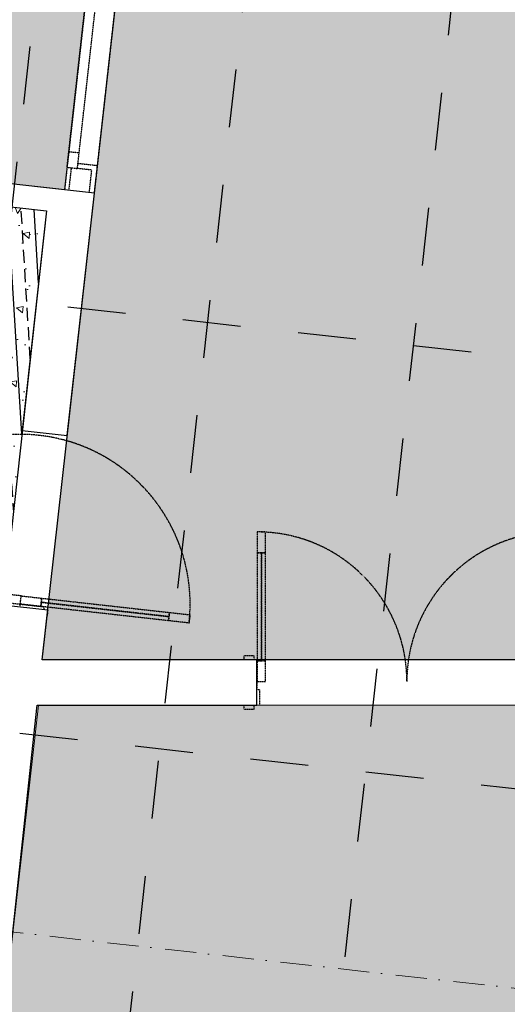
# Model space of a CAD drawing. Header units: millimetres. Extents: x -115474967 to 444143, y -74377 to 241828222.
# Tile 574 of 590: x 119099 to 121453, y 517280 to 522036. Entities that reach past the tile are written whole.
import ezdxf
from ezdxf.enums import TextEntityAlignment as Align

# ---------------------------------------------------------------- set-up
doc = ezdxf.new("R2010")
doc.units = ezdxf.units.MM
doc.header["$MEASUREMENT"] = 0
for name, pattern in [('( Dashed )', [0.75, 0.5, -0.25]), ('Dashed', [280, 140, -140]), ('Dot & Dashed', [280, 150, -60, 0, -70]), ('PHANTOM', [2.5, 1.25, -0.25, 0.25, -0.25, 0.25, -0.25])]:
    doc.linetypes.add(name, pattern=pattern)
for name, color, linetype in [('0-HACH', 9, 'Continuous'), ('00-2 Roof Lines', 8, 'Dashed'), ('00-2 Walls', 4, 'Continuous'), ('00-3 Elev 01', 7, 'Continuous'), ('00-5 Grid 01', 9, 'PHANTOM')]:
    doc.layers.add(name, color=color, linetype=linetype)
doc.layers.add('0_cons_01', color=40, linetype='Continuous', lineweight=0, plot=False)
doc.layers.add('1HATCH', color=8, linetype='Continuous', lineweight=0)
doc.layers.add('B_FURN FIXED_Pen_No__86', color=255, linetype='Continuous', lineweight=20)
doc.styles.add('GENERATED_STYLE_2', font='arial.ttf')
pattern_1 = [(37.5, (94749.184, -121076.4), (-3.14967, 96.34119), [0, -76, 0, -85, 0, -81.25]), (7.5, (94749.18, -121076.4), (88.48884, 141.1073), [0, -41, 0, -68.5, 0, -26.25]), (327.5, (94687.68, -121076.4), (155.70709, 0.28295), [0, -25, 0, -90, 0, -117.5]), (317.5, (94687.68, -121076.4), (150.30633, 43.88378), [0, -12.5, 0, -59, 0, -67.5])]

# ---------------------------------------------------------------- blocks, each defined once
blk = doc.blocks.new('123')
at = {"layer": '0-HACH', "ltscale": 5, "true_color": 0x939598, "transparency": 33554559}
h = blk.add_hatch(dxfattribs=at)
h.set_pattern_fill('BRASS', color=252, scale=500, angle=3.5)
h.set_pattern_definition([(3.5, (94749.18, -121076.4), (-7.63107, 124.76685), []), (3.5, (94745.37, -121014.02), (-7.63107, 124.76685), [62.5, -31.25])])
h.paths.add_polyline_path([(64571.6, -43447.9), (65620.7, -43565.7), (65445.8, -45123.7), (65363.4, -45114.8), (65351.5, -45224.1), (66537.3, -45352.7), (66549.1, -45243.4), (65555.2, -45135.6), (65730, -43577.6), (67916.2, -43822.9), (67742.5, -45372.8), (67643.1, -45362.3), (67630.8, -45471.6), (67730.2, -45482.8), (67582.4, -46804), (64236.9, -46434.9), (64384.3, -45119.3), (64456.8, -45127.1), (64468.6, -45017.8), (64396.6, -45009.9)])
at = {"layer": '00-2 Roof Lines', "linetype": '( Dashed )'}
h = blk.add_hatch(dxfattribs=at)
h.set_pattern_fill('HATCH__GYPSUM', color=256, style=0, pattern_type=2)
h.set_pattern_definition([(0, (94749.184, -121076.4), (0, 75), [0, -75])])
h.paths.add_polyline_path([(67683.1, -46890.7), (67680.9, -46910.6), (67790.3, -46922.8), (67792.5, -46902.9)])
at = {"layer": '1HATCH', "true_color": 0x636466, "transparency": 33554687}
h = blk.add_hatch(dxfattribs=at)
h.set_pattern_fill('AR-SAND', color=251, scale=50)
h.set_pattern_definition(pattern_1)
h.paths.add_polyline_path([(47003.1, -53356.4), (46704.3, -49001), (46701, -48950), (49324.1, -48778.4), (49180.8, -46587.6), (49234.6, -46583.9), (49228.2, -46493.1), (54727.9, -47109.3), (54815.4, -46328.3), (55255.1, -42403.9), (64352.2, -43429.9), (63993.7, -46630), (65194.1, -46764.5), (65194.1, -52845.5), (47276.6, -52663.5), (47330.4, -53334.5)])
h = blk.add_hatch(dxfattribs=at)
h.set_pattern_fill('AR-CONC', color=251, scale=50)
h.set_pattern_definition([(50, (94749.18, -121076.4), (358.6301, -31.3761), [37.5, -412.5]), (355, (94749.2, -121076.4), (-69.3757, 376.096), [30, -330]), (100.45144, (94779.07, -121079), (289.2544, 344.72), [31.8701, -350.571]), (46.1842, (94749.2, -120976.4), (533.6207, -82.7596), [56.25, -618.75]), (96.6356, (94793.65, -120983.3), (467.331, 487.0593), [47.805, -525.857]), (351.1842, (94749.2, -120976.4), (467.331, 487.0593), [45, -495]), (21, (94799.18, -121001.4), (298.4535, -201.3094), [37.5, -412.5]), (326, (94799.2, -121001.4), (121.6577, 362.575), [30, -330]), (71.45144, (94824.06, -121018.18), (420.1112, 161.2656), [31.8701, -350.571]), (37.5, (94749.18, -121076.4), (6.07993, 166.44693), [0, -326, 0, -335, 0, -331.25]), (7.5, (94749.18, -121076.4), (131.53477, 197.20586), [0, -191, 0, -318.5, 0, -126.25]), (327.5, (94637.68, -121076.4), (266.91122, -11.27744), [0, -125, 0, -390, 0, -517.5]), (317.5, (94587.68, -121076.4), (291.5931, 50.0525), [0, -162.5, 0, -259, 0, -367.5])])
h.paths.add_polyline_path([(64571.6, -43447.6), (65620.7, -43565.3), (65445.9, -45123.4), (65363.5, -45114.4), (65351.5, -45223.8), (66537.3, -45352.4), (66549.2, -45243), (65555.2, -45135.2), (65730.1, -43577.2), (67916.3, -43822.5), (67742.6, -45372.4), (67643.1, -45362), (67630.9, -45471.3), (67730.3, -45482.4), (67582.4, -46803.6), (64236.9, -46434.5), (64384.4, -45118.9), (64456.8, -45126.8), (64468.7, -45017.4), (64396.6, -45009.6)])
h = blk.add_hatch(dxfattribs=at)
h.set_pattern_fill('AR-SAND', color=251, scale=50)
h.set_pattern_definition(pattern_1)
h.paths.add_polyline_path([(72994.5, -44391.6), (68025.6, -43834.8), (67683.2, -46890.7), (72652.2, -47446.6)])
h.paths.add_polyline_path([(72220.9, -45009.3), (72034.4, -46673.2), (68456.8, -46272.9), (68643.3, -44608.4)], flags=16)
h = blk.add_hatch(dxfattribs=at)
h.set_pattern_fill('AR-SAND', color=251, scale=50)
h.set_pattern_definition(pattern_1)
h.paths.add_polyline_path([(65414.1, -46782.7), (72779.9, -47608.3), (73138.6, -44407.7), (78360.5, -44992.8), (77555, -49328.7), (75736.5, -48990.6), (67415.4, -49109.6), (67416, -52269.3), (65414.1, -52249.1)])
at = {"layer": '00-2 Roof Lines', "ltscale": 2}
for p, q in [((64091.7, -55301.2), (65504.7, -42691.1)), ((66151.1, -55532), (67564, -42921.8)), ((48619.2, -44511.2), (79509.2, -47972.4)), ((48507.9, -45505), (79397.9, -48966.2)), ((48396.5, -46498.8), (79286.5, -49960))]:
    blk.add_line(p, q, dxfattribs=at)
at = {"layer": '00-2 Roof Lines', "linetype": '( Dashed )'}
for p, q in [((65693.6, -46577.5), (65682.5, -46676.9)), ((65722.3, -46681.3), (65733.4, -46582)), ((65667.6, -46675.2), (65682.5, -46676.9)), ((65682.5, -46676.9), (65669.7, -46791.2)), ((65671.4, -46776.3), (65682.5, -46676.9)), ((65682.5, -46676.9), (65722.3, -46681.3)), ((65682.5, -46676.9), (65722.3, -46681.3)), ((65722.3, -46681.3), (65711.1, -46780.7)), ((65622.3, -47394.6), (65691.3, -46778.5)), ((65669.7, -46791.2), (65654.8, -46789.5)), ((65711.1, -46780.7), (65671.4, -46776.3)), ((65652.6, -46809.4), (65627.7, -46806.6)), ((67790.3, -46922.8), (67680.9, -46910.6)), ((67790.3, -46922.8), (67786.9, -46952.6)), ((67790.3, -46922.8), (67786.9, -46952.6)), ((67790.3, -46922.8), (67786.9, -46952.6)), ((67792.5, -46902.9), (67790.3, -46922.8)), ((67792.5, -46902.9), (67790.3, -46922.8)), ((67792.5, -46902.9), (67790.3, -46922.8)), ((67792.5, -46902.9), (68746.5, -47009.7)), ((67867, -46911.3), (67792.5, -46902.9)), ((67861.5, -46961), (67867, -46911.3)), ((68671.9, -47001.3), (67867, -46911.3)), ((67779.1, -47022.2), (67786.9, -46952.6)), ((67786.9, -46952.6), (67861.5, -46961)), ((67786.9, -46952.6), (67811.8, -46955.4)), ((67811.8, -46955.4), (67801.2, -47049.8)), ((67811.8, -46955.4), (67801.2, -47049.8)), ((67861.5, -46961), (68666.4, -47051)), ((67669.8, -47010), (67779.1, -47022.2)), ((67776.4, -47047), (67801.2, -47049.8)), ((67776.4, -47047), (67801.2, -47049.8)), ((67801.2, -47049.8), (68705.5, -47151)), ((65591.3, -47491.8), (65602.4, -47392.4)), ((65602.4, -47392.4), (65642.2, -47396.9)), ((65642.2, -47396.9), (65631.1, -47496.3)), ((65631.1, -47496.3), (65591.3, -47491.8)), ((65194.1, -47756.4), (65175.1, -47756.4)), ((65175.1, -47756.4), (65175.1, -47806.4)), ((65433.1, -47756.4), (65414.1, -47756.4)), ((65433.1, -47806.4), (65433.1, -47756.4)), ((65175.1, -47806.4), (65194.1, -47806.4)), ((65194.1, -47833.4), (65269.1, -47833.4)), ((65269.1, -47833.4), (65269.1, -47821.4)), ((65269.1, -47821.4), (65309.1, -47821.4)), ((65409.1, -47821.4), (65309.1, -47821.4)), ((65309.1, -47821.4), (65309.1, -47861.4)), ((65409.1, -47861.4), (65409.1, -47821.4)), ((65931.1, -47841.4), (65409.1, -47841.4)), ((65414.1, -47806.4), (65433.1, -47806.4)), ((66031.1, -47821.4), (65931.1, -47821.4)), ((65931.1, -47821.4), (65931.1, -47861.4)), ((66031.1, -47861.4), (66031.1, -47821.4)), ((65309.1, -47861.4), (65409.1, -47861.4)), ((65931.1, -47861.4), (66031.1, -47861.4))]:
    blk.add_line(p, q, dxfattribs=at)
for points in [[(65602.4, -47392.4), (65671.4, -46776.3), (65691.3, -46778.5), (65622.3, -47394.6)], [(65622.3, -47394.6), (65691.3, -46778.5), (65711.1, -46780.7), (65642.2, -47396.9)], [(65931.1, -47821.4), (65409.1, -47821.4), (65409.1, -47841.4), (65931.1, -47841.4)], [(65931.1, -47841.4), (65409.1, -47841.4), (65409.1, -47861.4), (65931.1, -47861.4)]]:
    blk.add_lwpolyline(points, close=True, dxfattribs=at)
for points in [[(67792.5, -46902.9), (67683.1, -46890.7)], [(67667, -47034.8), (67776.4, -47047)]]:
    blk.add_lwpolyline(points, dxfattribs=at)
for centre, radius, start, end in [((65682.5, -46676.9), 820, 353.6147, 83.6147), ((65682.5, -46676.9), 820, 263.6147, 353.6147), ((65309.1, -47821.4), 722, 270, 0), ((65309.1, -49265.4), 722, 0, 90)]:
    blk.add_arc(centre, radius, start, end, dxfattribs=at)
at = {"layer": '00-2 Walls'}
for points in [[(64353, -43423.3), (63993.7, -46630), (65194.1, -46759)], [(67667, -47034.8), (68025.6, -43834.8)], [(67730.3, -45482.1), (67582.2, -46803.9)], [(65414.1, -46782.7), (65652.6, -46809.4), (65677.1, -46590.7), (65438.1, -46564)], [(67582.2, -46803.9), (66521.8, -46685.3), (66497.3, -46903.9), (67667, -47034.8)], [(65194.1, -46759), (65194.1, -47818.4), (65414.1, -47818.4), (65414.1, -46782.7)]]:
    blk.add_lwpolyline(points, dxfattribs=at)
at = {"layer": '00-3 Elev 01'}
for points in [[(64571.6, -43447.9), (65620.7, -43565.7), (65445.8, -45123.7), (65363.4, -45114.8), (65351.5, -45224.1), (66537.3, -45352.7), (66549.1, -45243.4), (65555.2, -45135.6), (65730, -43577.6), (67916.2, -43822.9), (67742.5, -45372.8), (67643.1, -45362.3), (67630.8, -45471.6), (67730.2, -45482.8), (67582.4, -46804), (64236.9, -46434.9), (64384.3, -45119.3), (64456.8, -45127.1), (64468.6, -45017.8), (64396.6, -45009.9)], [(65414.1, -46782.7), (72779.9, -47608.3), (73138.6, -44407.7), (78360.5, -44992.8), (77555, -49328.7), (75736.5, -48990.6), (67415.4, -49109.6), (67416, -52269.3), (65414.1, -52249.1)]]:
    blk.add_lwpolyline(points, close=True, dxfattribs=at)
at = {"layer": '00-5 Grid 01', "linetype": 'Dot & Dashed', "lineweight": 5}
blk.add_line((64858, -39861.3), (62818.9, -58059.2), dxfattribs=at)
at = {"layer": '0_cons_01'}
for points in [[(47003.1, -53356.4), (46704.3, -49001), (46701, -48950), (49324.1, -48778.4), (49180.8, -46587.6), (49234.6, -46583.9), (49228.2, -46493.1), (54727.9, -47109.3), (54815.4, -46328.3), (55255.1, -42403.9), (64352.2, -43429.9), (63993.7, -46630), (65194.1, -46764.5), (65194.1, -52845.5), (47276.6, -52663.5), (47330.4, -53334.5)], [(68025.6, -43834.8), (72994.5, -44391.6), (72652.2, -47446.6), (67683.2, -46890.7)]]:
    blk.add_lwpolyline(points, close=True, dxfattribs=at)
at = {"layer": 'B_FURN FIXED_Pen_No__86', "color": 255, "lineweight": 20, "style": 'GENERATED_STYLE_2'}
blk.add_attdef('txt', text='', height=120, rotation=273.3691, dxfattribs=at).set_placement((35588.4, -53539), align=Align.MIDDLE_CENTER)

msp = doc.modelspace()

# ---------------------------------------------------------------- block references
at = {"layer": '0_cons_01', "rotation": 90}
msp.add_blockref('123', (72424.96119, 453530.65794), dxfattribs=at)

doc.saveas('drawing.dxf')
